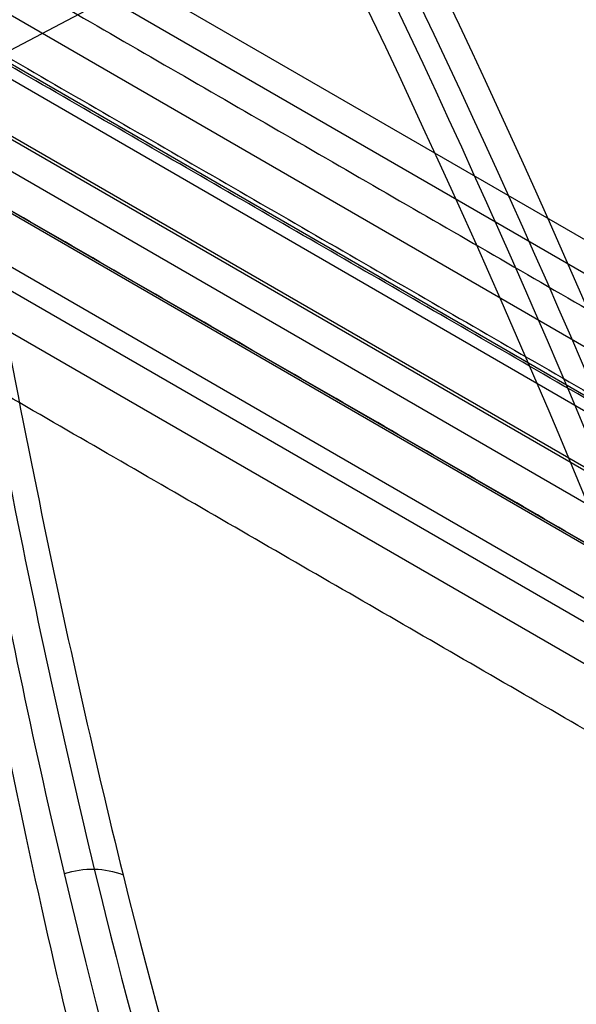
# Model space of a CAD drawing. Header units: millimetres. Extents: x -445 to 449, y -417 to 415.
# Tile 388 of 656: x -176 to -162, y -233 to -208. Entities that reach past the tile are written whole.
import ezdxf

# ---------------------------------------------------------------- set-up
doc = ezdxf.new("R2010")
doc.units = ezdxf.units.MM
doc.header["$MEASUREMENT"] = 0
doc.layers.add('Default', color=7, linetype='Continuous', true_color=0x000000)

msp = doc.modelspace()

# ---------------------------------------------------------------- linework, layer by layer
at = {"layer": 'Default', "color": 9, "true_color": 0xbfbfbf}
for p, q in [((-93.152, -165.466, -984.346), (-178.684, -210.629, -931.793)), ((-87.619, -256.588, -919.392), (-174.374, -206.5, -919.392)), ((-87.989, -257.228, -923.987), (-174.744, -207.14, -923.987)), ((-87.909, -259.117, -914.968), (-176.42, -208.015, -914.968)), ((-88.667, -259.904, -915.734), (-177.177, -208.802, -915.734)), ((-177.342, -209.087, -914.635), (-88.831, -260.189, -914.635)), ((-89.2, -261.489, -922.973), (-178.283, -210.057, -922.973)), ((-178.016, -210.12, -922.995), (-88.933, -261.553, -922.995)), ((-178.684, -210.629, -931.793), (-89.04, -262.385, -931.793)), ((-179.343, -211.244, -929.631), (-89.698, -263, -929.631)), ((-89.5, -263.182, -930.11), (-179.144, -211.426, -930.11)), ((-90.573, -264.515, -931.166), (-180.218, -212.759, -931.166)), ((-178.509, -213.136, -917.515), (-91.754, -263.224, -917.515)), ((-179.223, -214.373, -921.944), (-92.468, -264.461, -921.944))]:
    msp.add_line(p, q, dxfattribs=at)
at = {"layer": 'Default', "color": 9, "true_color": 0xbfbfbf, "extrusion": (0.839785, 0.468295, -0.274702)}
for centre, radius, start, end in [((-82.528, -800.142, -49.747), 81, 13.4419, 157.66976), ((-82.528, -800.142, -48.747), 80, 10.88945, 157.7648), ((-82.528, -800.142, -50.747), 80, 10.71711, 160.10861), ((-82.528, -800.142, -49.747), 79, 10.84081, 160.36744)]:
    msp.add_arc(centre, radius, start, end, dxfattribs=at)
at = {"layer": 'Default', "color": 9, "true_color": 0xbfbfbf}
for points, degree in [([(-175.113, -207.78, -928.581), (-131.736, -232.824, -928.581), (-88.358, -257.868, -928.581)], 2), ([(-88.693, -259.949, -916.19), (-132.948, -234.398, -916.19), (-177.204, -208.847, -916.19)], 2), ([(-176.896, -208.841, -916.228), (-132.641, -234.392, -916.228), (-88.385, -259.942, -916.228)], 2), ([(-89.471, -263.131, -929.631), (-134.293, -237.253, -929.631), (-179.115, -211.375, -929.631)], 2), ([(-93.183, -265.698, -926.373), (-136.56, -240.654, -926.373), (-179.938, -215.61, -926.373)], 2), ([(-174.58, -229.903, -885.064), (-174.336, -229.825, -885.053), (-173.822, -229.75, -885.083), (-173.326, -229.847, -885.21), (-173.101, -229.934, -885.294)], 3)]:
    msp.add_open_spline(points, degree=degree, dxfattribs=at)
for points, knots in [([(-156.702, -254.763, -765.013), (-159, -256.964, -779.553), (-163.606, -257.538, -809.332), (-169.646, -247.758, -850.124), (-174.662, -230.858, -885.442), (-177.341, -216.898, -905.122), (-178.579, -209.061, -914.442)], [-1314.671432, -1314.671432, -1314.671432, -1314.671432, -1267.486618, -1220.301793, -1184.913174, -1149.524555, -1149.524555, -1149.524555, -1149.524555]), ([(-177.949, -208.997, -914.475), (-176.667, -216.82, -905.156), (-173.905, -230.749, -885.483), (-168.778, -247.591, -850.19), (-162.654, -257.314, -809.454), (-158.024, -256.724, -779.731), (-155.722, -254.524, -765.22)], [0, 0, 0, 0, 35.012924, 70.025848, 116.709747, 163.377336, 163.377336, 163.377336, 163.377336]), ([(-177.342, -209.087, -914.635), (-176.017, -216.926, -905.327), (-173.176, -230.89, -885.673), (-167.938, -247.794, -850.389), (-161.721, -257.578, -809.624), (-157.05, -257.005, -779.856), (-154.737, -254.804, -765.318)], [-189.353565, -189.353565, -189.353565, -189.353565, -153.964948, -118.576332, -71.39151, -24.206688, -24.206688, -24.206688, -24.206688]), ([(-155.651, -259.864, -764.03), (-157.82, -261.96, -777.708), (-159.971, -262.385, -791.499), (-164.17, -260.096, -818.833), (-166.221, -257.376, -832.404), (-170.139, -249.054, -858.752), (-171.993, -243.493, -871.446), (-175.449, -229.987, -895.531), (-177.052, -222.043, -906.921), (-178.509, -213.136, -917.515)], [709.935271, 709.935271, 709.935271, 709.935271, 752.393419, 752.393419, 794.836461, 794.836461, 837.156721, 837.156721, 879.495751, 879.495751, 879.495751, 879.495751])]:
    msp.add_open_spline(points, degree=3, knots=knots, dxfattribs=at)

doc.saveas('drawing.dxf')
